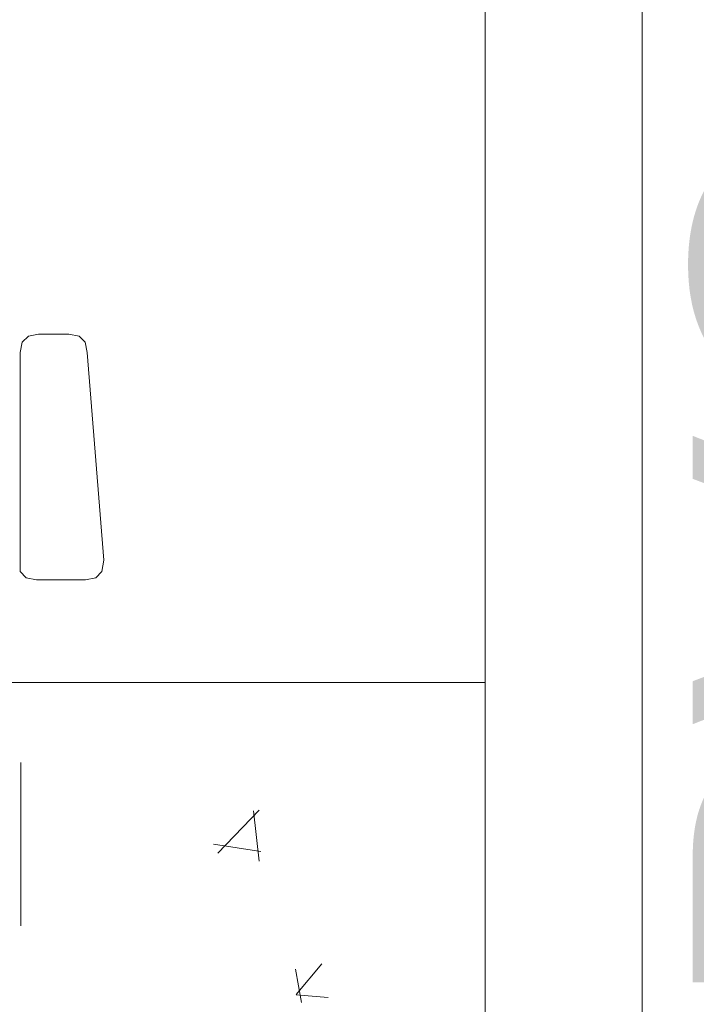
# Model space of a CAD drawing. Header units: feet. Extents: x 8 to 127, y 6 to 90.
# Tile 396 of 538: x 52.168 to 52.491, y 50.246 to 50.717. Entities that reach past the tile are written whole.
import ezdxf

# ---------------------------------------------------------------- set-up
doc = ezdxf.new("R2010")
doc.units = ezdxf.units.FT
doc.header["$MEASUREMENT"] = 0
for name, color, linetype in [('Alvenaria', 7, 'Continuous'), ('MOBILARIO', 8, 'Continuous'), ('MOBILIÁRIO - móveis', 250, 'Continuous'), ('MOBILIÁRIO2', 250, 'Continuous'), ('NO ESPESSURA', 250, 'Continuous')]:
    doc.layers.add(name, color=color, linetype=linetype)
doc.layers.add('TQ-Textos conduto Sub-coletores', color=108, linetype='Continuous', lineweight=9)
doc.styles.add('Arial', font='arial.ttf')

msp = doc.modelspace()

# ---------------------------------------------------------------- linework, layer by layer
at = {"layer": 'Alvenaria', "lineweight": 5}
for p, q in [((52.46522, 51.70004), (52.46522, 50.02504)), ((52.39022, 50.02504), (52.39022, 51.40004))]:
    msp.add_line(p, q, dxfattribs=at)
at = {"layer": 'MOBILARIO', "lineweight": 5}
msp.add_line((52.16829, 50.36168), (52.16829, 50.28368), dxfattribs=at)
msp.add_line((52.16829, 50.36168), (52.16829, 50.28368), dxfattribs=at)
at = {"layer": 'MOBILIÁRIO - móveis', "lineweight": 5}
for p, q in [((52.17187, 50.56566), (52.17675, 50.56663)), ((52.17675, 50.56663), (52.19122, 50.56663)), ((52.19122, 50.56663), (52.1961, 50.56566)), ((52.16796, 50.55785), (52.16894, 50.56273)), ((52.16894, 50.56273), (52.17187, 50.56566)), ((52.1961, 50.56566), (52.19903, 50.56273)), ((52.19903, 50.56273), (52.20001, 50.55785)), ((52.16794, 50.45305), (52.16796, 50.55785)), ((52.20001, 50.55785), (52.20801, 50.45852)), ((52.20801, 50.45852), (52.20703, 50.45305)), ((52.17087, 50.45012), (52.16794, 50.45305)), ((52.17575, 50.44915), (52.17087, 50.45012)), ((52.19922, 50.44915), (52.17575, 50.44915)), ((52.2041, 50.45012), (52.19922, 50.44915)), ((52.20703, 50.45305), (52.2041, 50.45012))]:
    msp.add_line(p, q, dxfattribs=at)
at = {"layer": 'MOBILIÁRIO2', "lineweight": 5}
msp.add_line((52.39022, 50.40004), (50.69022, 50.40004), dxfattribs=at)
at = {"layer": 'NO ESPESSURA', "linetype": 'Continuous', "lineweight": 5}
for p, q in [((52.26246, 50.31835), (52.28225, 50.33897)), ((52.28226, 50.31453), (52.27945, 50.33865)), ((52.2604, 50.32274), (52.28299, 50.31923)), ((52.29994, 50.25086), (52.31218, 50.26545)), ((52.30248, 50.24698), (52.29955, 50.2629)), ((52.29992, 50.25064), (52.3151, 50.24931))]:
    msp.add_line(p, q, dxfattribs=at)

# ---------------------------------------------------------------- texts
at = {"layer": 'TQ-Textos conduto Sub-coletores', "insert": (52.64156, 50.67021), "char_height": 0.15, "width": 0.8620427, "attachment_point": 9, "rotation": 90.0002, "line_spacing_factor": 0.6, "style": 'Arial'}
msp.add_mtext('PVC', dxfattribs=at)

doc.saveas('drawing.dxf')
